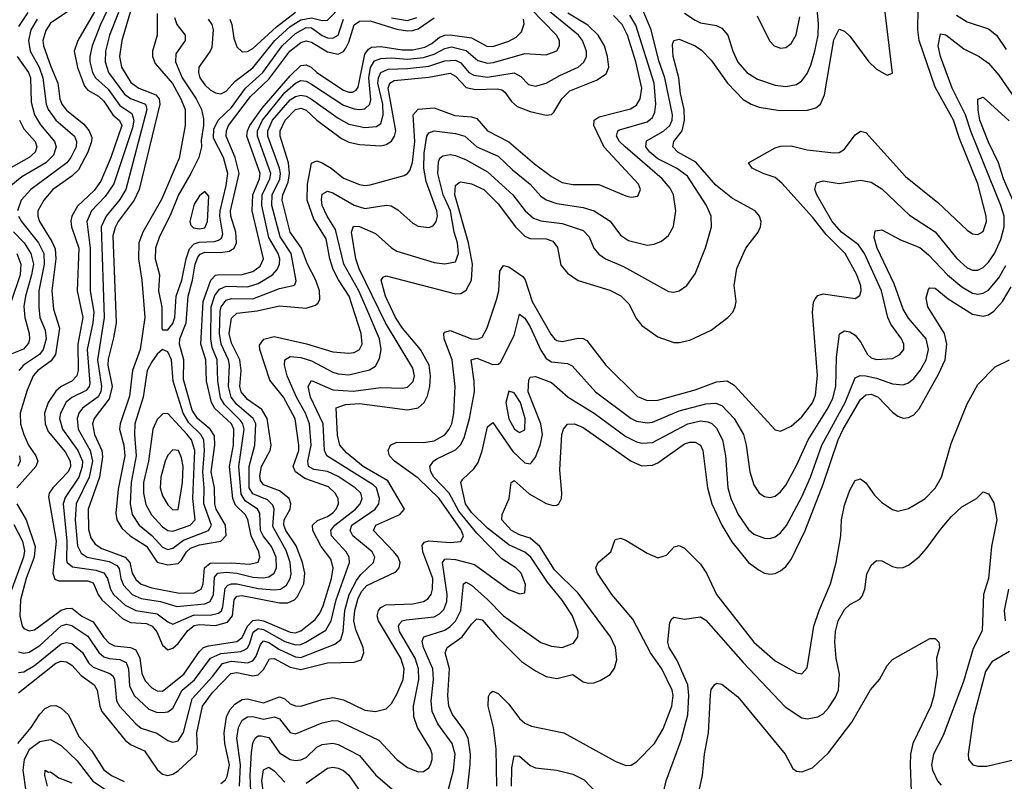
# Model space of a CAD drawing. Header units: inches. Extents: x 990535 to 1117859, y 769386 to 892122.
# Tile 476 of 656: x 1062475 to 1066170, y 811268 to 814128. Entities that reach past the tile are written whole.
import ezdxf

# ---------------------------------------------------------------- set-up
doc = ezdxf.new("R2010")
doc.units = ezdxf.units.IN
doc.header["$MEASUREMENT"] = 0
doc.layers.add('B0861', color=7, linetype='Continuous')

msp = doc.modelspace()

# ---------------------------------------------------------------- linework, layer by layer
at = {"layer": 'B0861', "color": 5}
for points, elevation in [([(1062470, 811600.9), (1062610, 811712), (1062630, 811719.1), (1062650, 811717.1), (1062670, 811704), (1062705.9, 811665.9), (1062753.6, 811630), (1062764.9, 811610), (1062774.8, 811550), (1062782.9, 811530), (1062870, 811422.9), (1062890, 811405.9), (1062942.5, 811382.5), (1062990, 811312.5), (1063010, 811295.4), (1063030, 811290.1), (1063050, 811294.4), (1063070, 811307.4), (1063137, 811370), (1063142, 811390), (1063139.8, 811450), (1063160.2, 811550), (1063198.4, 811601.6), (1063267, 811673), (1063290, 811677), (1063350, 811664.5), (1063370, 811667.4), (1063390, 811687.4), (1063411.7, 811728.3), (1063430, 811729.3), (1063490, 811696.4), (1063530, 811687.8), (1063630, 811712.8), (1063730, 811715.3), (1063756.4, 811723.6), (1063766.7, 811750), (1063764.1, 811770), (1063736.3, 811836.3), (1063728.6, 811870), (1063732.1, 811910), (1063744.6, 811955.4), (1063758.1, 811981.9), (1063777.3, 812002.7), (1063885.7, 812054.3), (1063899.4, 812070), (1063902.6, 812090), (1063895.3, 812110), (1063878.6, 812130), (1063802.3, 812210), (1063811.2, 812230), (1063901.2, 812270), (1063918.9, 812290), (1063856, 812396), (1063763.6, 812450), (1063700.9, 812500.9), (1063676.5, 812530), (1063667.2, 812567.2), (1063662.3, 812670), (1063697.2, 812682.8), (1063750, 812686.3), (1063930, 812662.4), (1063970, 812670.1), (1063992.8, 812690), (1064004.7, 812715.3), (1064013.3, 812750), (1064016.7, 812790), (1064010.9, 812830), (1063978.5, 812890), (1063911.3, 812970), (1063885.5, 813010), (1063847.9, 813090), (1063830.8, 813149.2), (1063838.9, 813161.1), (1063850, 813165.6), (1064110, 813098.8), (1064130, 813100.1), (1064150, 813112.3), (1064170.2, 813149.8), (1064174.4, 813210), (1064159.5, 813290), (1064107.4, 813470), (1064110, 813505.7), (1064123.6, 813516.4), (1064130, 813518.7), (1064170, 813511), (1064216.4, 813490), (1064270, 813436.9), (1064335.4, 813350), (1064370, 813315.3), (1064390, 813306.3), (1064450, 813304.7), (1064476, 813296), (1064492.9, 813272.9), (1064506, 813206), (1064530, 813175.9), (1064570, 813147.9), (1064690, 813112.1), (1064730.4, 813090.4), (1064760.8, 813060.8), (1064790, 813004.2), (1064810, 812979), (1064870, 812937.1), (1064930, 812915.8), (1064950, 812915.5), (1064990, 812924.4), (1065070, 812961.4), (1065132.4, 813010), (1065150.9, 813030), (1065160.4, 813050), (1065163.1, 813070), (1065156.3, 813130), (1065166.3, 813193.7), (1065200.2, 813270), (1065246.4, 813330), (1065255.3, 813350), (1065256.8, 813370), (1065250.7, 813390), (1065235.1, 813410), (1065150, 813456.6), (1065087, 813507), (1065012.2, 813592.2), (1064944.4, 813630), (1064926.4, 813650), (1064929.5, 813670), (1064961.3, 813710), (1064969.3, 813750.7), (1064968, 813790), (1064954.9, 813850), (1064948.1, 813910), (1064927.5, 813990), (1064925.1, 814034.9), (1064930, 814050.2), (1064950, 814054.4), (1065010, 814029.5), (1065033.3, 814013.3), (1065070, 813975.8), (1065130.9, 813890), (1065190, 813827.7), (1065219.7, 813810), (1065250, 813798.9), (1065327, 813787), (1065431.9, 813788.1), (1065462.9, 813797.1), (1065479.5, 813810), (1065494.8, 813845.2), (1065530, 814052.4), (1065550, 814092.6), (1065570, 814084.7), (1065590, 814065.8), (1065661.6, 813970), (1065690, 813941.5), (1065730, 813919.6), (1065750, 813927.3), (1065711.2, 814250)], 2720), ([(1062916.3, 814250), (1062857.9, 814050), (1062849, 813990), (1062856.4, 813950), (1062892.1, 813892.1), (1062922.1, 813870), (1062985.7, 813845.7), (1062997.9, 813830), (1063000.1, 813810), (1062923.3, 813490), (1062904.5, 813450), (1062844.3, 813370), (1062832.7, 813347.3), (1062824.3, 813315.7), (1062836.6, 812990), (1062827.3, 812932.7), (1062806.8, 812853.2), (1062805.5, 812830), (1062821.7, 812750), (1062810, 812703.9), (1062754.2, 812630), (1062747.8, 812610), (1062754.9, 812570), (1062783.2, 812510), (1062785.8, 812485.8), (1062773.9, 812410), (1062731.8, 812290), (1062733.2, 812213.2), (1062741.7, 812181.7), (1062758, 812158), (1062782.7, 812142.7), (1062871, 812110), (1062888.2, 812090), (1062897.1, 812050), (1062910, 812025.8), (1062930, 812008.1), (1062970, 811994.5), (1063074.6, 811974.6), (1063130, 811975.7), (1063155.5, 811990), (1063163.7, 812010), (1063168.7, 812070), (1063190, 812087.1), (1063268, 812088), (1063337.1, 812082.9), (1063369.5, 812090.5), (1063376.2, 812110), (1063372.4, 812130), (1063342.9, 812190), (1063330.8, 812250.8), (1063321.1, 812270), (1063284.9, 812304.9), (1063274.7, 812330), (1063261.6, 812450), (1063277.2, 812530), (1063278.6, 812590), (1063269.7, 812610), (1063207.5, 812667.5), (1063195, 812690), (1063176, 812770), (1063173.8, 812850), (1063154.3, 812910), (1063163.8, 813070), (1063191.7, 813150), (1063210, 813168.3), (1063217.3, 813170), (1063310, 813170.5), (1063350, 813182.1), (1063377.1, 813202.9), (1063389.3, 813230), (1063347.5, 813410), (1063349.6, 813470), (1063374.3, 813530), (1063377.5, 813550), (1063327.5, 813690), (1063329, 813710), (1063338.2, 813730), (1063384.2, 813795.8), (1063490, 813916.6), (1063530, 813955.7), (1063550, 813958.7), (1063568.1, 813950), (1063590, 813928.9), (1063690, 813862.9), (1063710, 813855.1), (1063724.3, 813855.7), (1063737.3, 813862.7), (1063745.1, 813874.9), (1063770, 813998.3), (1063783.4, 814016.6), (1063795.5, 814024.5), (1063830, 814027.3), (1063910, 814014.3), (1063950, 814015), (1063995.1, 814024.9), (1064021.5, 814038.5), (1064050, 814061.7), (1064070, 814070), (1064090, 814070.8), (1064170, 814060.2), (1064228, 814028), (1064250, 814027.4), (1064310, 814047.5), (1064338, 814062), (1064357.9, 814082.1), (1064368, 814112), (1064365.3, 814130)], 2880), ([(1064970, 814152.5), (1065010, 814125.8), (1065030, 814116.3), (1065090, 814105.7), (1065110, 814095.8), (1065132.9, 814070), (1065151.3, 814010), (1065170, 813968.4), (1065203.2, 813930), (1065243.8, 813903.8), (1065310, 813881.5), (1065350, 813876.8), (1065390, 813884.8), (1065410, 813898.2), (1065430, 813925.2), (1065443.3, 813956.7), (1065459.4, 814010), (1065470.8, 814070), (1065472.4, 814112.4), (1065460.3, 814250)], 2740), ([(1062790, 814218.1), (1062693.1, 814050), (1062679.3, 814010), (1062692.1, 813947.9), (1062718.2, 813878.2), (1062730, 813863.5), (1062770, 813840.4), (1062790, 813822.3), (1062823.6, 813770), (1062848.6, 813748.6), (1062857.7, 813730), (1062816.6, 813610), (1062778.8, 813521.2), (1062754.1, 813485.9), (1062692.1, 813427.9), (1062670.1, 813390), (1062667.2, 813372.8), (1062669.5, 813350), (1062696.4, 813270), (1062690.8, 813110), (1062712.1, 813010), (1062692.8, 812910), (1062694.3, 812810), (1062689.5, 812790.5), (1062670, 812771.1), (1062630, 812750.6), (1062610, 812732.7), (1062581.8, 812690), (1062567.5, 812650), (1062570.8, 812610), (1062581.9, 812581.9), (1062645.1, 812505.1), (1062664.4, 812470), (1062665.3, 812450), (1062657.1, 812430), (1062599.3, 812370), (1062585.4, 812350), (1062583.2, 812336.8), (1062611.5, 812170), (1062598.5, 812050), (1062607.1, 812027.1), (1062621.1, 812021.1), (1062730, 812021.4), (1062750, 812013.3), (1062769, 811969), (1062782.5, 811950), (1062860, 811880), (1062890, 811864), (1062950, 811860.2), (1062971.2, 811851.2), (1062989, 811829), (1063010, 811779.3), (1063030, 811761.5), (1063050, 811768.2), (1063070, 811785.6), (1063105.1, 811834.9), (1063130, 811852.9), (1063150, 811857), (1063210, 811852.9), (1063254.7, 811865.3), (1063272.9, 811890), (1063279.9, 811950), (1063290, 811963.6), (1063310, 811965.5), (1063450, 811937.6), (1063481.3, 811938.7), (1063505.9, 811950), (1063517.8, 811962.2), (1063541, 812010), (1063545.1, 812050), (1063536.1, 812090), (1063512, 812152), (1063473.7, 812210), (1063466.3, 812230), (1063467.1, 812250), (1063489.3, 812290), (1063492.7, 812310), (1063486.6, 812330), (1063450, 812359.1), (1063390, 812381), (1063377.8, 812397.8), (1063375.6, 812415.6), (1063382.4, 812450), (1063414.9, 812510), (1063418.9, 812530), (1063404, 812630), (1063383.6, 812663.6), (1063330, 812701.3), (1063305.9, 812730), (1063300.3, 812750), (1063305.4, 812810), (1063301.2, 812850), (1063270, 812913.1), (1063260.7, 812950), (1063270, 813007.2), (1063290, 813026.4), (1063365.8, 813034.2), (1063450, 813053.4), (1063550, 813044.5), (1063584.4, 813055.6), (1063595.3, 813064.7), (1063601.5, 813078.5), (1063600.3, 813110), (1063586.2, 813150), (1063554.3, 813210), (1063532.6, 813270), (1063490.1, 813330.1), (1063460.2, 813450), (1063462.8, 813470), (1063482.5, 813517.5), (1063487.2, 813550), (1063483.2, 813590), (1063451.9, 813690), (1063452.8, 813710), (1063471.4, 813750), (1063510, 813791), (1063530, 813795.1), (1063550, 813788.2), (1063590.2, 813750.2), (1063682.2, 813682.2), (1063710, 813667.3), (1063750, 813658.5), (1063830, 813653.6), (1063850, 813658.6), (1063870, 813671.1), (1063881.7, 813690), (1063886.5, 813710), (1063858.1, 813870), (1063863.5, 813890), (1063880.4, 813899.6), (1064010, 813911.4), (1064090, 813927.1), (1064110, 813916.1), (1064150, 813872.8), (1064185.9, 813865.9), (1064267.7, 813867.7), (1064284.2, 813864.2), (1064296, 813856), (1064320.4, 813820.4), (1064342.3, 813802.3), (1064390, 813782.9), (1064451.1, 813768.9), (1064470, 813771.7), (1064479.7, 813780.3), (1064509.4, 813830.6), (1064539.6, 813860.4), (1064639.5, 813900.5), (1064675.2, 813924.8), (1064685.2, 813950), (1064680.6, 813990), (1064669.6, 814030), (1064645.6, 814070), (1064607, 814107), (1064531.9, 814151.9)], 2820), ([(1062814.5, 814185.5), (1062778.3, 814110), (1062746.8, 814030), (1062737.7, 813990), (1062737.7, 813970), (1062747.3, 813930), (1062759.2, 813910), (1062806.9, 813866.9), (1062850, 813805.5), (1062895.7, 813775.7), (1062903, 813750), (1062897.7, 813722.3), (1062828.1, 813511.9), (1062795.6, 813464.4), (1062743.8, 813410), (1062726.7, 813370), (1062739.6, 813270), (1062739.7, 813110), (1062753, 813030), (1062749.3, 812990), (1062728.3, 812890), (1062737.9, 812762.1), (1062735.5, 812750), (1062724.4, 812735.6), (1062670.3, 812709.7), (1062648.9, 812691.1), (1062628, 812650), (1062624.6, 812630), (1062635.4, 812590), (1062693.3, 812510), (1062710.2, 812470), (1062709.4, 812450), (1062696.1, 812410), (1062645.8, 812334.2), (1062638.4, 812310), (1062651, 812170), (1062650, 812098.9), (1062652.6, 812090), (1062673.1, 812073.1), (1062761, 812061), (1062790.9, 812050.9), (1062804, 812030), (1062815.4, 811990), (1062826.9, 811970), (1062870, 811930), (1062910, 811909.8), (1062990, 811897), (1063030, 811866.6), (1063050, 811858.7), (1063130, 811893.1), (1063190, 811892), (1063220.3, 811899.7), (1063231.6, 811908.4), (1063237.1, 811922.9), (1063246.3, 811993.7), (1063255.7, 812004.3), (1063270, 812009.3), (1063290, 812009.6), (1063370, 811991.7), (1063430, 811987.1), (1063453.2, 811990), (1063475.6, 812004.4), (1063489.9, 812030), (1063493.1, 812046.9), (1063490, 812090), (1063475, 812135), (1063424.7, 812224.7), (1063429.9, 812289.9), (1063425.3, 812305.3), (1063404.7, 812324.7), (1063350, 812347.2), (1063336.4, 812370), (1063335.5, 812450), (1063357.3, 812530), (1063360.6, 812610), (1063350.9, 812630.9), (1063290, 812682.5), (1063268.3, 812710), (1063258.7, 812750), (1063261.9, 812830), (1063258.9, 812850), (1063230.8, 812910), (1063225, 812950), (1063226.7, 813033.3), (1063230.8, 813050), (1063250, 813075.1), (1063270, 813080.9), (1063350, 813079.2), (1063450, 813118.6), (1063500.9, 813130), (1063507.3, 813132.7), (1063512.8, 813147.2), (1063493.9, 813250), (1063452.4, 813312.4), (1063421.4, 813430), (1063421.9, 813470), (1063450.5, 813529.5), (1063452.9, 813550), (1063449.9, 813570.1), (1063405.7, 813690), (1063405.4, 813710), (1063423.7, 813750), (1063490, 813826.2), (1063510, 813839.9), (1063530, 813844.7), (1063550, 813841), (1063569.7, 813829.7), (1063670, 813757.6), (1063710, 813735.9), (1063770, 813722.4), (1063813.5, 813726.5), (1063830, 813738.5), (1063838.6, 813770), (1063837.4, 813810), (1063818.8, 813890), (1063820.7, 813910), (1063830.2, 813929.8), (1063857.5, 813942.5), (1063930, 813943.9), (1064010, 813953.3), (1064070, 813973.1), (1064110, 813975.6), (1064130, 813965.4), (1064160.3, 813930), (1064179, 813919), (1064230, 813912.5), (1064330, 813928.2), (1064355, 813915), (1064383.8, 813883.8), (1064410, 813877.9), (1064450, 813889), (1064501.6, 813918.4), (1064570.2, 813949.8), (1064591.5, 813968.5), (1064601.4, 813990), (1064601.8, 814010), (1064587.2, 814050), (1064571.5, 814070), (1064427.4, 814187.4)], 2840), ([(1062658.5, 814161.5), (1062590, 814114.5), (1062572.5, 814087.5), (1062561.7, 814050), (1062564, 814030), (1062591.4, 813951.4), (1062618.4, 813890), (1062625.5, 813830), (1062632.7, 813810), (1062650, 813788.6), (1062715.9, 813735.9), (1062735.5, 813710), (1062745.5, 813685.5), (1062744.5, 813670), (1062729.8, 813630), (1062695.5, 813564.5), (1062670, 813539.8), (1062599.5, 813490), (1062565.7, 813450), (1062542.8, 813410), (1062542.4, 813390), (1062548.7, 813370), (1062595.5, 813295.5), (1062607.3, 813267.3), (1062610.3, 813230), (1062594.9, 813110), (1062601.2, 813041.2), (1062623.5, 812970), (1062609, 812870), (1062592.8, 812847.2), (1062542.9, 812810), (1062524.8, 812790), (1062503.1, 812736.9), (1062476.3, 812650), (1062478.1, 812610), (1062489.8, 812570), (1062507.7, 812530), (1062535.3, 812490), (1062543.3, 812470), (1062535.4, 812450), (1062463.6, 812370)], 2780), ([(1062470, 811676.1), (1062490, 811678.9), (1062530, 811703.1), (1062630, 811784.2), (1062650, 811789.7), (1062670, 811785), (1062710, 811752.1), (1062733.3, 811713.3), (1062750, 811697.1), (1062813.5, 811673.5), (1062823.9, 811663.9), (1062830, 811650), (1062837.6, 811570), (1062849.6, 811549.6), (1062910, 811484.3), (1062930, 811468), (1062989.1, 811449.1), (1063030, 811421.7), (1063050, 811414.6), (1063070, 811420.2), (1063088.9, 811451.1), (1063122.2, 811577.8), (1063198.2, 811661.8), (1063235.4, 811710), (1063270, 811718.6), (1063330, 811713.1), (1063350, 811720.7), (1063362.1, 811737.9), (1063378.3, 811781.7), (1063390, 811795.1), (1063410, 811788.7), (1063450, 811763.4), (1063510, 811735), (1063530, 811733.2), (1063657.3, 811782.7), (1063679.6, 811800.4), (1063689.1, 811830), (1063694.3, 811910), (1063711.7, 811970), (1063738.1, 812021.9), (1063755.4, 812044.6), (1063802.6, 812090), (1063807.5, 812110), (1063797.7, 812130), (1063724.8, 812190), (1063714.9, 812210), (1063721, 812230), (1063809.1, 812290), (1063822.9, 812310), (1063825.2, 812330), (1063813.7, 812370), (1063801.3, 812381.3), (1063627.9, 812490), (1063618.5, 812510), (1063613.4, 812610), (1063566, 812710), (1063557.9, 812750), (1063570, 812772.5), (1063650, 812737.4), (1063727.4, 812732.6), (1063830, 812746.2), (1063910, 812743.8), (1063930, 812748.4), (1063951.1, 812768.9), (1063956.6, 812790), (1063950, 812819.3), (1063847.5, 812990), (1063748.1, 813191.9), (1063735.7, 813230), (1063719.9, 813330), (1063727.9, 813352.1), (1063750, 813350.9), (1063810, 813325.2), (1063870, 813270.8), (1063890, 813258.9), (1064030, 813216.6), (1064070, 813211.5), (1064110, 813218.6), (1064121.2, 813250), (1064117.9, 813290), (1064105.2, 813330), (1064091.5, 813410), (1064064.2, 813470), (1064044.5, 813550), (1064046, 813594), (1064051.9, 813608.1), (1064062.9, 813617.1), (1064090, 813621.7), (1064110, 813618.3), (1064150, 813601.7), (1064230, 813557.1), (1064325, 813470), (1064371.6, 813410), (1064402.6, 813382.6), (1064430, 813372.9), (1064510, 813362.5), (1064590, 813336.4), (1064612.3, 813312.3), (1064629.5, 813269.5), (1064647.9, 813247.9), (1064673.4, 813230), (1064741.3, 813201.3), (1064910, 813107.1), (1064930, 813104.9), (1064949.8, 813110.2), (1064978.3, 813130), (1065010, 813174), (1065048.8, 813271.2), (1065070.5, 813349.5), (1065069.9, 813390), (1065052.3, 813430), (1064980.5, 813540.5), (1064940.2, 813570), (1064870, 813605.3), (1064840.1, 813630), (1064824.2, 813650), (1064827.1, 813672.9), (1064890.7, 813709.3), (1064914.7, 813730), (1064923.6, 813750), (1064925, 813770), (1064895.8, 813910), (1064872.9, 813972.9), (1064844.9, 814090), (1064810.5, 814170)], 2740), ([(1062505.1, 814154.9), (1062470, 814102.3)], 2740), ([(1062845, 814155), (1062812, 814070), (1062797.2, 814010), (1062795.1, 813970), (1062808, 813930), (1062868.2, 813848.2), (1062890, 813831.7), (1062946.5, 813810), (1062951.2, 813790), (1062873.4, 813490), (1062850, 813452.7), (1062799.1, 813390), (1062780.3, 813350), (1062792.1, 813010), (1062766.2, 812850), (1062782, 812750), (1062779.1, 812730), (1062768.8, 812711.2), (1062710.9, 812669.1), (1062696.3, 812650), (1062690.1, 812630), (1062693.6, 812590), (1062738.9, 812510), (1062748.5, 812470), (1062735, 812410), (1062687.2, 812310), (1062683.4, 812250), (1062691.8, 812151.8), (1062704.8, 812124.8), (1062728.3, 812110), (1062810, 812093.8), (1062838.7, 812078.7), (1062847.6, 812067.6), (1062854.4, 812030), (1062864.7, 812004.7), (1062897.2, 811970), (1062930, 811954.7), (1063002.9, 811942.9), (1063064.1, 811924.1), (1063170, 811934.6), (1063190, 811943.3), (1063201.4, 811970), (1063205.3, 812034.7), (1063218.7, 812050), (1063250, 812053.1), (1063290, 812049.5), (1063350, 812035.1), (1063388.1, 812031.9), (1063410, 812036.3), (1063430.2, 812049.8), (1063438.9, 812070), (1063437.5, 812110), (1063419.6, 812150), (1063388.7, 812190), (1063379, 812210), (1063375.3, 812275.3), (1063367, 812290), (1063320.8, 812320.8), (1063306.1, 812346.1), (1063297.7, 812450), (1063317, 812590), (1063311.8, 812610), (1063302.9, 812622.9), (1063242.8, 812682.8), (1063228.3, 812708.3), (1063218, 812770), (1063216.1, 812850), (1063196.8, 812896.8), (1063191.7, 812930), (1063192.9, 813050), (1063207.3, 813092.7), (1063224.1, 813115.9), (1063250, 813126.8), (1063330, 813124.9), (1063370, 813137.7), (1063423.5, 813170), (1063441.5, 813190), (1063449.9, 813210), (1063451.3, 813230), (1063444.4, 813250), (1063409.6, 813310), (1063383.5, 813430), (1063385, 813470), (1063413.7, 813530), (1063416.8, 813550), (1063366.9, 813690), (1063367.5, 813710), (1063386.3, 813750), (1063470, 813853.8), (1063510, 813889.6), (1063530, 813899.5), (1063550, 813897), (1063570, 813885.9), (1063690, 813807.2), (1063730, 813793.3), (1063750, 813790.4), (1063770, 813793.6), (1063788.4, 813810), (1063792.7, 813827.3), (1063785.5, 813910), (1063791.5, 813948.5), (1063806.7, 813973.3), (1063830, 813982.4), (1063870, 813984.1), (1063930, 813979.1), (1063990, 813986.3), (1064030, 813997.7), (1064070, 814020.1), (1064094.8, 814025.2), (1064150, 814012.2), (1064194.2, 813974.2), (1064230, 813964.5), (1064253.3, 813966.7), (1064370, 814001.1), (1064450, 813995.9), (1064490, 814010.2), (1064500.9, 814030), (1064500.2, 814050), (1064489.9, 814070), (1064390.8, 814170.8)], 2860), ([(1062991, 814151), (1062990.9, 814070), (1062972.9, 814010), (1062972.9, 813990), (1062983.3, 813963.3), (1063048.7, 813888.7), (1063079.7, 813830), (1063095.6, 813790), (1063096.2, 813730), (1063072.8, 813607.2), (1063007.3, 813452.7), (1062937.3, 813330), (1062921.9, 813290), (1062920.3, 813230), (1062933, 813150), (1062943.8, 813010), (1062926.6, 812890), (1062897.5, 812810), (1062886.4, 812713.6), (1062851.9, 812610), (1062849.3, 812590), (1062865.5, 812530), (1062869, 812490), (1062844.5, 812364.5), (1062835.2, 812275.2), (1062839, 812250), (1062858.3, 812218.3), (1062889.7, 812190), (1062950.8, 812150.8), (1062990, 812090.4), (1063030, 812080.6), (1063070, 812086), (1063082.2, 812097.8), (1063100.1, 812130), (1063116.1, 812143.9), (1063150, 812155.5), (1063230, 812169.8), (1063249.1, 812190.9), (1063246.8, 812230), (1063212.6, 812290), (1063206.9, 812310), (1063206.3, 812370), (1063193.3, 812430), (1063207.4, 812530), (1063205.2, 812565.2), (1063189.7, 812590), (1063141.8, 812630), (1063122.1, 812662.1), (1063090, 812777.2), (1063090.4, 812850), (1063074.5, 812910), (1063075.6, 812930), (1063098.9, 812990), (1063106.8, 813090), (1063123.6, 813150), (1063133.1, 813210), (1063143.4, 813236.6), (1063152.4, 813247.6), (1063170, 813254.8), (1063230, 813253.3), (1063261.4, 813258.6), (1063279.4, 813270), (1063288.5, 813290), (1063285.3, 813330), (1063266.9, 813390), (1063266.2, 813410), (1063298.8, 813550), (1063282.8, 813610), (1063249.8, 813690), (1063250.3, 813710), (1063257.9, 813730), (1063341.2, 813838.8), (1063410, 813904.7), (1063489, 814010), (1063530, 814042.6), (1063550, 814047.9), (1063570, 814043.1), (1063630, 814007.5), (1063670, 813998.7), (1063690, 814008.4), (1063698.7, 814021.3), (1063710, 814043.3), (1063730, 814107.8), (1063750, 814122.8), (1063790, 814123.2), (1063890, 814092.2), (1063930, 814085.7), (1063950, 814087.3), (1063970, 814093.4), (1064030, 814134.8)], 2920), ([(1063182.6, 814130), (1063196, 814110), (1063200.5, 814090), (1063196.1, 814023.9), (1063190, 814009.1), (1063146.4, 813950), (1063145.4, 813930), (1063151.1, 813910), (1063170, 813882.9), (1063190, 813864.8), (1063210, 813852.5), (1063230, 813849.6), (1063250, 813859.2), (1063283.7, 813896.3), (1063350, 813946.4), (1063432.5, 814050), (1063490, 814102.5), (1063530, 814127.5), (1063570, 814135.1), (1063610, 814125.2), (1063630, 814125.6), (1063681.7, 814178.3)], 2960), ([(1063230, 811259.5), (1063246.9, 811273.1), (1063253.7, 811286.3), (1063261.5, 811330), (1063244, 811410), (1063241.5, 811450), (1063251.4, 811510), (1063263.8, 811536.2), (1063282.5, 811557.5), (1063310, 811575.8), (1063330, 811578.2), (1063390, 811562.7), (1063450, 811585.1), (1063470, 811578), (1063490, 811559), (1063510, 811551), (1063530, 811550.1), (1063610, 811575.4), (1063650, 811582.6), (1063690, 811574.2), (1063770, 811535.7), (1063810, 811530.6), (1063850, 811539.8), (1063870, 811560.6), (1063890, 811595.8), (1063913.6, 811650), (1063917.5, 811690), (1063905, 811730), (1063821.1, 811870), (1063816.7, 811890), (1063820.8, 811910), (1063830, 811921.2), (1063849.1, 811930.9), (1063950, 811934.8), (1063990, 811943.6), (1064006.3, 811953.7), (1064018.4, 811970), (1064024.1, 811990), (1064024.6, 812030), (1063987.1, 812130), (1063984.8, 812155.2), (1063994.3, 812165.7), (1064010, 812170.8), (1064090, 812164.9), (1064130, 812168.8), (1064139.7, 812190), (1064130, 812213.9), (1064049.4, 812330), (1063970, 812406.9), (1063880.8, 812470), (1063862.9, 812490), (1063857, 812510), (1063866, 812530), (1063890, 812541.7), (1063990, 812539.6), (1064030, 812546.1), (1064070, 812568.9), (1064087, 812590), (1064096.2, 812610), (1064104.4, 812650), (1064109.1, 812750), (1064097.7, 812850), (1064067.7, 812930), (1064065.9, 812950), (1064070, 812955.1), (1064090, 812960.5), (1064170, 812929.4), (1064192.3, 812927.7), (1064210, 812935.8), (1064229.3, 812970.7), (1064264, 813076), (1064273, 813110), (1064277, 813183), (1064290, 813205.4), (1064310, 813199.8), (1064363.5, 813163.5), (1064371.2, 813151.2), (1064398.5, 813070), (1064467.5, 812947.5), (1064482.1, 812930), (1064490, 812922.9), (1064510, 812919.1), (1064570, 812931.5), (1064590, 812930.1), (1064602.8, 812922.8), (1064674.6, 812830), (1064792.9, 812712.9), (1064830, 812698.5), (1064870, 812698.8), (1065010, 812738.1), (1065090, 812768), (1065130, 812771.7), (1065155.7, 812755.7), (1065310, 812587.6), (1065330, 812582.4), (1065370, 812601.7), (1065410, 812636.6), (1065450, 812688.7), (1065461.9, 812718.1), (1065468.7, 812791.3), (1065450.4, 813029.6), (1065453.7, 813066.3), (1065460, 813080), (1065470, 813091.8), (1065490, 813097.9), (1065610, 813080.6), (1065627.6, 813092.4), (1065632.6, 813110), (1065631.4, 813128.6), (1065616.6, 813170), (1065572.6, 813250), (1065500.8, 813320.8), (1065450, 813386.1), (1065334.5, 813514.5), (1065310, 813534.8), (1065264.8, 813550), (1065223.7, 813570), (1065209.8, 813590.2), (1065310, 813647), (1065330, 813653.2), (1065370, 813653.7), (1065430, 813638.6), (1065530, 813627.8), (1065550, 813629.6), (1065570, 813642), (1065610, 813695.8), (1065630, 813709.3), (1065650, 813704.1), (1065798.5, 813538.5), (1065920.8, 813440.8), (1066030, 813337.5), (1066050, 813324.3), (1066070, 813321), (1066090, 813332.6), (1066103.2, 813370), (1066101.9, 813390), (1066070, 813511.5), (1066001.6, 813681.6), (1065979.8, 813750), (1065910, 813874.1), (1065849.9, 814050), (1065845.3, 814090), (1065847.2, 814167.2)], 2680), ([(1063263.8, 814130), (1063271.1, 814110), (1063278.2, 814058.2), (1063290, 814025.2), (1063310, 814007.1), (1063330, 814008.4), (1063350, 814020.1), (1063438.5, 814101.5), (1063510, 814155.9)], 2980), ([(1062464, 812310), (1062498.4, 812250), (1062532.4, 812150), (1062529.4, 812110), (1062498.6, 812030), (1062477.8, 811950), (1062475.4, 811890), (1062484.2, 811850), (1062490, 811842.2), (1062510, 811833.4), (1062530, 811837.3), (1062630, 811910.1), (1062650, 811917.4), (1062670, 811918.3), (1062707.8, 811887.8), (1062750, 811867), (1062790, 811808.1), (1062810, 811786.6), (1062830, 811776.8), (1062890, 811770.3), (1062910, 811762), (1062926.1, 811730), (1062933.2, 811673.2), (1062945.2, 811645.2), (1062970, 811619.4), (1062990, 811607.7), (1063010, 811606.3), (1063090.1, 811669.9), (1063150, 811755.6), (1063164.7, 811770), (1063183.2, 811776.8), (1063290, 811793.3), (1063310, 811808), (1063330.1, 811850), (1063350, 811872.1), (1063370, 811875), (1063390, 811870.7), (1063490, 811827.7), (1063510, 811825.8), (1063530, 811832.8), (1063583.8, 811876.2), (1063600.9, 811899.1), (1063613.1, 811926.9), (1063645.4, 812030), (1063651.7, 812070), (1063642.2, 812102.2), (1063606.5, 812150), (1063575.1, 812210), (1063573.7, 812230), (1063592.2, 812247.8), (1063630, 812262.5), (1063650, 812276.6), (1063662.6, 812290), (1063671.2, 812310), (1063669.4, 812330), (1063658.1, 812350), (1063633.3, 812373.3), (1063545.4, 812405.4), (1063510.2, 812430.2), (1063501.6, 812450), (1063521.8, 812510), (1063521.8, 812530), (1063508.8, 812628.8), (1063464.1, 812710), (1063413.9, 812773.9), (1063375.4, 812890), (1063374.8, 812905.2), (1063391.4, 812928.6), (1063430, 812938.2), (1063550.8, 812910.8), (1063650, 812880.3), (1063710, 812875.1), (1063730, 812878.1), (1063750, 812889.5), (1063760.1, 812910), (1063756.4, 812950), (1063710.9, 813090), (1063670.9, 813150.9), (1063651.6, 813190), (1063639, 813230), (1063625, 813305), (1063578.3, 813378.3), (1063553.9, 813450), (1063554.6, 813510), (1063570.4, 813589.6), (1063590, 813597.2), (1063610, 813590.4), (1063643.6, 813570), (1063690, 813532.7), (1063750, 813509.2), (1063770, 813505.7), (1063790, 813507.6), (1063917.2, 813542.8), (1063930, 813549.6), (1063938.6, 813561.4), (1063949.1, 813590.9), (1063957.3, 813670), (1063951.6, 813770), (1063970, 813791.7), (1064030, 813796.7), (1064107.7, 813767.7), (1064170, 813762.6), (1064190, 813756.2), (1064230.7, 813710), (1064310, 813669.2), (1064406.8, 813586.8), (1064470, 813539.4), (1064510, 813516.2), (1064550, 813508.5), (1064648.5, 813508.5), (1064750, 813466.7), (1064770, 813461.8), (1064794.3, 813465.7), (1064804, 813490), (1064796.8, 813510), (1064668.5, 813648.5), (1064628.9, 813730), (1064631, 813750), (1064650, 813763.5), (1064766.8, 813793.2), (1064790, 813806.2), (1064802.8, 813830), (1064809.6, 813870), (1064787, 813970), (1064755.3, 814070), (1064735.4, 814110), (1064703.8, 814143.8)], 2780), ([(1062539.6, 814130), (1062516.4, 814090), (1062507.2, 814050), (1062513.8, 814010), (1062547.4, 813950), (1062561.2, 813910), (1062574.2, 813810), (1062581.4, 813790), (1062610.6, 813750.6), (1062680.7, 813690), (1062687.3, 813670), (1062686.3, 813650), (1062666.8, 813610), (1062651.1, 813590), (1062516.1, 813490), (1062480.5, 813450), (1062466.1, 813410)], 2760), ([(1062470, 811754.6), (1062490, 811749.7), (1062510, 811752.7), (1062550, 811777.5), (1062630, 811852.3), (1062650, 811857.5), (1062670, 811852.6), (1062730, 811812.7), (1062771.4, 811751.4), (1062790, 811735.5), (1062810, 811728.8), (1062850, 811725.8), (1062874.8, 811714.8), (1062883.2, 811690), (1062886.6, 811626.6), (1062904.7, 811590), (1062959.1, 811539.1), (1062987.7, 811527.7), (1063010, 811525.9), (1063030.5, 811529.5), (1063050, 811542.3), (1063085, 811610), (1063130.4, 811649.6), (1063191, 811730), (1063230, 811748), (1063304.2, 811755.8), (1063318.7, 811761.3), (1063330, 811769.4), (1063337.3, 811782.7), (1063351.4, 811828.6), (1063370, 811841.7), (1063390, 811838), (1063470, 811793.3), (1063510, 811780.4), (1063530, 811781.6), (1063548.4, 811790), (1063623.9, 811836.1), (1063644, 811870), (1063662.8, 811950), (1063713, 812090), (1063711.1, 812110), (1063700.1, 812130), (1063645.1, 812190), (1063642.8, 812210), (1063657.7, 812230), (1063735, 812290), (1063752.7, 812310), (1063759.9, 812330), (1063754.5, 812350), (1063733.6, 812370), (1063670, 812413), (1063630, 812431.2), (1063578.5, 812438.5), (1063558.7, 812450), (1063556.1, 812470), (1063569, 812530), (1063562.1, 812610), (1063547.3, 812650), (1063513.9, 812710), (1063478.8, 812790), (1063468.4, 812830), (1063469.2, 812850), (1063490, 812863.1), (1063530, 812859.3), (1063570, 812846.7), (1063650, 812804.6), (1063670, 812797.5), (1063710, 812793.8), (1063787.2, 812812.8), (1063810, 812827), (1063824.5, 812855.5), (1063831.3, 812890), (1063824.9, 812930), (1063773.9, 813050), (1063747.1, 813110), (1063690.9, 813210), (1063660.2, 813340.2), (1063628.7, 813390), (1063610.3, 813430), (1063607.1, 813452.9), (1063610, 813473), (1063630, 813483.3), (1063650, 813477.7), (1063730, 813431.1), (1063770, 813418.8), (1063850, 813431.4), (1063868.2, 813428.2), (1063893.4, 813413.4), (1063950, 813363.5), (1063970, 813352.9), (1064010, 813347.9), (1064025.9, 813354.1), (1064038, 813370), (1064042.2, 813390), (1064039.9, 813410), (1064000.5, 813520.5), (1063991.4, 813570), (1063992.9, 813627.1), (1064003, 813690), (1064010, 813703.5), (1064030, 813710.1), (1064110, 813700.1), (1064144.7, 813690), (1064190.6, 813650.6), (1064270, 813615.3), (1064323.8, 813563.8), (1064390.6, 813510.6), (1064430, 813465.3), (1064451.1, 813451.1), (1064490, 813437.3), (1064590, 813422.2), (1064630.1, 813410.1), (1064691, 813371), (1064730, 813318.5), (1064758.9, 813298.9), (1064830, 813281.7), (1064855.5, 813284.5), (1064883.9, 813296.1), (1064910, 813317.7), (1064928.8, 813351.2), (1064937.5, 813410), (1064928.9, 813470), (1064915.4, 813495.4), (1064886.1, 813530), (1064746.9, 813650), (1064726.1, 813670), (1064715, 813690), (1064719.2, 813710), (1064725.6, 813714.4), (1064830, 813744.2), (1064850, 813760.5), (1064858.9, 813781.1), (1064862.1, 813810), (1064856.4, 813890), (1064786.7, 814106.7), (1064764.6, 814144.6)], 2760), ([(1063056.1, 814136.1), (1063064, 814110), (1063095.3, 814070), (1063095.5, 814050), (1063060.8, 813999.2), (1063059.7, 813970), (1063084.5, 813910), (1063136.8, 813830), (1063157.2, 813790), (1063164, 813756), (1063163.9, 813730), (1063155.6, 813675.6), (1063156.6, 813650), (1063146.4, 813610), (1063117.3, 813550), (1063070.7, 813470), (1063041.8, 813398.2), (1062997.6, 813310), (1062984.4, 813270), (1062983.3, 813230), (1062998.8, 813170), (1062995, 813110), (1063008.1, 813048.1), (1063007.8, 812970), (1063010, 812963.1), (1063030, 812963.5), (1063050, 812986.8), (1063057.2, 813010), (1063061.8, 813090), (1063082.8, 813150), (1063099.2, 813230), (1063112.5, 813267.5), (1063130, 813285.8), (1063147.6, 813292.4), (1063205.2, 813294.8), (1063220.3, 813299.7), (1063232.4, 813307.6), (1063237.5, 813322.5), (1063226.4, 813390), (1063227.2, 813410), (1063250, 813505.4), (1063255.5, 813550), (1063239.7, 813610), (1063202.6, 813682.6), (1063203.3, 813716.7), (1063219.1, 813750), (1063270, 813798.1), (1063321.6, 813870), (1063386.6, 813930), (1063459.5, 814030), (1063510, 814075.8), (1063550, 814098.5), (1063570, 814097.6), (1063610, 814068.7), (1063630, 814059.5), (1063650, 814057.9), (1063670.2, 814070), (1063689.3, 814130)], 2940), ([(1063870, 814134.4), (1063930, 814125.2), (1063964.5, 814135.5)], 2940), ([(1065242, 814142), (1065288.8, 814048.8), (1065305.7, 814030), (1065330, 814020.2), (1065350, 814023.6), (1065370, 814038.3), (1065389.3, 814070.7), (1065402, 814138)], 2760), ([(1065990, 814145.2), (1066030, 814119.3), (1066110, 814093.4), (1066140.1, 814070), (1066176.4, 814016.4)], 2680), ([(1063300.1, 811250), (1063303, 811330), (1063290, 811430), (1063296.1, 811470), (1063310, 811497.9), (1063330, 811510.8), (1063350, 811511.8), (1063390, 811501.8), (1063430.7, 811510.7), (1063450, 811502.8), (1063490, 811451.4), (1063510, 811446.2), (1063610, 811488.1), (1063650, 811496.5), (1063670, 811494.9), (1063822.8, 811422.8), (1063890.2, 811350), (1063930, 811320.5), (1063970, 811304.2), (1063990, 811305.2), (1064010, 811319.1), (1064017, 811330), (1064023.2, 811350), (1064023.2, 811370), (1064016.6, 811390), (1063967.8, 811470), (1063953.7, 811510), (1063952.8, 811550), (1063972.1, 811650), (1063971, 811690), (1063958.7, 811730), (1063899.9, 811830), (1063895.8, 811850), (1063900.6, 811859.4), (1063909.8, 811870), (1063925.6, 811874.4), (1064030, 811886.1), (1064050, 811896.4), (1064066.3, 811913.7), (1064077.2, 811942.8), (1064079.3, 811970), (1064061.7, 812090), (1064070, 812101.7), (1064076.6, 812103.4), (1064110, 812100.8), (1064181.7, 812081.7), (1064310, 811988.1), (1064350, 811972.6), (1064370, 811976.3), (1064372.8, 812007.2), (1064357.2, 812050), (1064337, 812070), (1064283.6, 812103.6), (1064190, 812200.1), (1064122.8, 812282.8), (1064086.7, 812350), (1064029.4, 812410), (1064017.4, 812430), (1064014, 812450), (1064027.7, 812470), (1064040.6, 812479.4), (1064110, 812513.1), (1064128.5, 812531.5), (1064142.5, 812557.5), (1064162.2, 812630), (1064181.2, 812730), (1064180.5, 812770), (1064169.6, 812850.4), (1064190, 812856.7), (1064250, 812833.3), (1064270, 812834.3), (1064279.2, 812840.8), (1064330, 812941.7), (1064350, 813022.6), (1064370, 813006.5), (1064390, 812975), (1064430, 812887.3), (1064450, 812855.9), (1064470, 812843.3), (1064530, 812836.8), (1064548.2, 812828.2), (1064635.6, 812730), (1064769.5, 812630), (1064790, 812620.1), (1064830, 812613.8), (1064850, 812616.4), (1064950, 812659), (1065050, 812686), (1065087.3, 812687.3), (1065110, 812678.9), (1065156.6, 812630), (1065190.8, 812570.8), (1065201, 812530), (1065214.6, 812430), (1065230, 812381.1), (1065250, 812350.2), (1065270, 812337.6), (1065290, 812334), (1065310, 812339.3), (1065330, 812354.7), (1065350, 812380.2), (1065390, 812453.8), (1065434.3, 812550), (1065509.1, 812670), (1065526.8, 812706.8), (1065538.2, 812750), (1065539.8, 812860.2), (1065551.5, 812948.5), (1065570, 812959.7), (1065590, 812955.8), (1065610, 812942.9), (1065630, 812918), (1065656.6, 812870), (1065670, 812858.4), (1065690, 812852.4), (1065750, 812856.2), (1065777.8, 812870), (1065792.4, 812890), (1065793.3, 812910), (1065784.4, 812930), (1065744.3, 812984.3), (1065732.3, 813010), (1065709, 813110), (1065645.2, 813250), (1065622.8, 813282.8), (1065558.7, 813330), (1065523.7, 813370), (1065466.1, 813470), (1065459.4, 813490), (1065464.5, 813515.5), (1065490, 813522.2), (1065550, 813512.6), (1065630, 813524.7), (1065670, 813517.7), (1065710, 813493.2), (1065813.9, 813393.9), (1065910, 813331.2), (1065990, 813232.5), (1066030, 813196.1), (1066050, 813187.5), (1066070, 813187.3), (1066090, 813197.9), (1066110, 813217.6), (1066132.5, 813250), (1066157, 813303), (1066169.9, 813350), (1066168.8, 813390), (1066156.9, 813430), (1066045.1, 813705.1), (1066023.9, 813770), (1065974.5, 813870), (1065929.9, 813990), (1065921.6, 814030), (1065930, 814074.4), (1065950, 814071.3), (1066018.6, 814018.6), (1066075.8, 813990), (1066110, 813963.9), (1066150, 813919.8), (1066210.7, 813830.7)], 2660), ([(1062465.4, 813990), (1062507.8, 813930), (1062515.3, 813910), (1062518.1, 813818.1), (1062529.8, 813770), (1062552.7, 813732.7), (1062605.3, 813670), (1062611.7, 813650), (1062600.9, 813619.1), (1062572.9, 813590), (1062482.7, 813537.3), (1062427.1, 813492.9)], 2740), ([(1066210.1, 813430.1), (1066166.8, 813530), (1066148.5, 813590), (1066110, 813668), (1066078.2, 813750), (1066071.7, 813788.3), (1066071.1, 813828.9), (1066090, 813836.9), (1066187.9, 813747.9)], 2640), ([(1062473.8, 813750), (1062490, 813718.1), (1062532.5, 813670), (1062538.5, 813650), (1062532.7, 813630), (1062510, 813610.3), (1062410, 813554.1)], 2720), ([(1062470.1, 813390), (1062481.7, 813370), (1062544.7, 813290), (1062565.1, 813250), (1062567, 813210), (1062547, 813110), (1062546.4, 813050), (1062550.4, 813010), (1062570, 812961.8), (1062573.5, 812930), (1062562.6, 812890), (1062549.3, 812870.7), (1062489.1, 812830), (1062470.8, 812810)], 2760), ([(1064076.7, 811210), (1064102.9, 811310), (1064108.9, 811370), (1064098, 811410), (1064043.7, 811483.7), (1064022.9, 811530), (1064018.4, 811570), (1064027.9, 811650), (1064025.2, 811690), (1063990.3, 811770), (1063985.2, 811794.8), (1063991.6, 811810), (1064070, 811835.7), (1064090.7, 811849.3), (1064110.2, 811869.8), (1064130.2, 811910), (1064140.4, 812010), (1064150, 812015.7), (1064170, 812004.4), (1064230.9, 811950.9), (1064290.1, 811890), (1064430, 811788.8), (1064470, 811775.3), (1064510, 811771), (1064553, 811787), (1064569.8, 811810), (1064570.6, 811830), (1064549.9, 811890), (1064510, 811947.9), (1064455.3, 812015.3), (1064393.4, 812110), (1064370, 812128.1), (1064310, 812156.4), (1064230, 812218.5), (1064170, 812276.9), (1064147.4, 812310), (1064130.6, 812390), (1064137.2, 812402.8), (1064179, 812441), (1064194.9, 812465.1), (1064210.7, 812509.3), (1064230, 812598.9), (1064250, 812615.8), (1064325.9, 812505.9), (1064370, 812463.8), (1064390, 812460.2), (1064395.3, 812464.7), (1064410, 812484.9), (1064428.4, 812530), (1064436.2, 812570), (1064430.8, 812610), (1064382.8, 812730), (1064384.9, 812775.1), (1064390, 812784.9), (1064410, 812787.8), (1064470, 812765), (1064533.6, 812710), (1064630.3, 812650.3), (1064750, 812562.6), (1064790, 812542.1), (1064810, 812537.4), (1064850, 812540.8), (1064982.6, 812610), (1065030, 812621.5), (1065057.8, 812617.8), (1065071.9, 812611.9), (1065090, 812594.4), (1065112.1, 812550), (1065123.3, 812490), (1065132.3, 812370), (1065143.1, 812330), (1065170.6, 812270), (1065210, 812213.1), (1065230, 812195.9), (1065270, 812180.5), (1065290, 812179.8), (1065310, 812185.5), (1065330, 812201.2), (1065351.9, 812228.1), (1065410, 812335.9), (1065442.1, 812410), (1065485.2, 812530), (1065572.1, 812690), (1065610, 812782.4), (1065628.7, 812791.3), (1065650, 812790.6), (1065690, 812782.1), (1065750, 812759.9), (1065790, 812756.3), (1065810, 812764.6), (1065830, 812781), (1065854.2, 812810), (1065877, 812850), (1065885.8, 812890), (1065876.7, 812930), (1065810, 813007.3), (1065790, 813041.3), (1065756.5, 813136.5), (1065693, 813270), (1065682, 813310), (1065684.8, 813335.2), (1065710, 813338.2), (1065780.9, 813300.9), (1065852.6, 813272.6), (1065885.2, 813245.2), (1065956.8, 813170), (1066010, 813125.3), (1066050, 813101.2), (1066070, 813097.2), (1066090, 813100.5), (1066110, 813111.6), (1066150, 813158.4), (1066175.1, 813204.9)], 2640), ([(1062451.5, 813331.5), (1062491.1, 813290), (1062516.1, 813250), (1062526, 813210), (1062519.4, 813170), (1062496, 813090), (1062490.6, 813050.6), (1062493.5, 813010), (1062510.1, 812949.9), (1062511.8, 812930), (1062507.3, 812912.7), (1062489.5, 812890.5), (1062438.8, 812870)], 2740), ([(1062463.3, 813250), (1062478.7, 813210), (1062476.7, 813170), (1062442.8, 813070)], 2720), ([(1064144.3, 811135.7), (1064165.8, 811330), (1064166.5, 811370), (1064158.4, 811430), (1064141.3, 811461.3), (1064099.1, 811519.1), (1064085.4, 811550), (1064081.4, 811590), (1064087.7, 811690), (1064071.8, 811750), (1064079, 811770), (1064135.7, 811810), (1064170, 811857.7), (1064190, 811877.7), (1064210, 811874.4), (1064265.1, 811810), (1064358.4, 811718.4), (1064410, 811682.9), (1064450, 811661.7), (1064490, 811654.2), (1064550, 811669.3), (1064590, 811641.5), (1064610, 811636.3), (1064630, 811638.4), (1064653.6, 811646.4), (1064690.5, 811669.5), (1064707.3, 811692.7), (1064715.6, 811724.4), (1064711.1, 811770), (1064692.3, 811810), (1064570, 811974.3), (1064482, 812062), (1064426.6, 812150), (1064390, 812180.5), (1064350, 812193.8), (1064319.9, 812210), (1064284.2, 812250), (1064285.3, 812270), (1064311.8, 812330), (1064318.7, 812390), (1064330, 812397.7), (1064387.1, 812347.1), (1064450, 812311.1), (1064476.2, 812303.8), (1064490, 812304.3), (1064497.6, 812310), (1064507.7, 812330), (1064509.9, 812350), (1064502, 812438), (1064509.9, 812570.1), (1064515.5, 812590), (1064530.7, 812609.3), (1064556.3, 812610), (1064590, 812596.8), (1064770, 812470.1), (1064810, 812452.9), (1064850, 812454.9), (1064870, 812463.9), (1064970, 812534.9), (1064990, 812541.7), (1065010, 812541.9), (1065029.6, 812529.6), (1065038.3, 812510), (1065056.6, 812370), (1065072.5, 812310), (1065109.7, 812230), (1065147.5, 812167.5), (1065210, 812089.4), (1065250, 812060.6), (1065270, 812050.2), (1065290, 812046.2), (1065310, 812048.6), (1065330, 812057.8), (1065350, 812074.3), (1065370, 812101.2), (1065422.9, 812210), (1065490, 812384.2), (1065546.3, 812550), (1065564.8, 812590), (1065630, 812702.1), (1065650, 812719.3), (1065670, 812722.3), (1065695.9, 812710), (1065750, 812653.5), (1065770, 812638.9), (1065790, 812632.1), (1065810, 812633.6), (1065830, 812644.2), (1065850, 812666.2), (1065923.1, 812796.9), (1065947.8, 812850), (1065954.8, 812910), (1065945.6, 812950), (1065883.2, 813050), (1065876.5, 813083.5), (1065885, 813115), (1065890, 813121.3), (1065910, 813120.2), (1065959.2, 813079.2), (1066050, 813022.1), (1066090, 813014.8), (1066110, 813020.1), (1066130, 813033.2), (1066163, 813070), (1066195.4, 813124.6)], 2620), ([(1064265.4, 811250), (1064262.7, 811390), (1064253, 811470), (1064232.3, 811550), (1064233.8, 811586.2), (1064240.9, 811599.1), (1064250, 811606.9), (1064270, 811598.1), (1064310, 811557.4), (1064350, 811503.7), (1064370, 811486.3), (1064395.1, 811475.1), (1064516.9, 811450), (1064710, 811343.2), (1064750, 811327.2), (1064770, 811328.1), (1064790, 811340.7), (1064857.3, 811410), (1064890, 811465.4), (1064921.8, 811550), (1064926.7, 811590), (1064923.3, 811610), (1064884.7, 811690), (1064841.9, 811750), (1064776.3, 811876.3), (1064696.9, 811970), (1064643.4, 812050), (1064637, 812070), (1064645.3, 812090), (1064693.8, 812130), (1064710, 812175.8), (1064730, 812180.9), (1064750, 812173), (1064830, 812124.6), (1064870, 812106.9), (1064902.7, 812117.3), (1064931.4, 812148.6), (1064950, 812153.7), (1064970, 812143.1), (1065030, 812082.9), (1065051.9, 812050), (1065090.1, 811970), (1065230.1, 811790), (1065310, 811720.8), (1065390, 811675.2), (1065410, 811671.6), (1065430, 811694), (1065455.4, 811850), (1065474.6, 811910), (1065517.2, 812010), (1065538.5, 812090), (1065556.7, 812190), (1065559.1, 812250), (1065570, 812304.9), (1065590, 812360.8), (1065610, 812398), (1065630, 812404), (1065650, 812389), (1065682.5, 812342.5), (1065710, 812314.4), (1065750, 812288.5), (1065770, 812282.3), (1065810, 812292.5), (1065871.1, 812328.9), (1065910, 812369.2), (1065934, 812410), (1065970, 812536), (1066030, 812684.9), (1066070, 812757.4), (1066135.9, 812824.1), (1066189.2, 812850)], 2580), ([(1062473.9, 812490), (1062476.4, 812470), (1062468.2, 812450)], 2760), ([(1064850, 811046.8), (1064901.2, 811270), (1064957.7, 811422.3), (1064982.3, 811517.7), (1064986.4, 811590), (1064981.6, 811630), (1064942, 811722), (1064911.6, 811770), (1064907.4, 811790), (1064915.2, 811864.8), (1064921.6, 811878.4), (1064930, 811884.7), (1064970, 811877.2), (1065030, 811885.8), (1065050, 811873.4), (1065190, 811714.4), (1065347.5, 811547.5), (1065410, 811506.3), (1065430, 811503.1), (1065470, 811510.1), (1065490, 811521.4), (1065510, 811543.8), (1065536.3, 811583.7), (1065547.8, 811610), (1065551.5, 811670), (1065539.4, 811730), (1065533.4, 811790), (1065536.7, 811830), (1065547, 811870), (1065570, 811913.2), (1065590, 811932.4), (1065627.6, 811952.4), (1065637.1, 811962.9), (1065646, 811990), (1065653.6, 812046.4), (1065670, 812079.3), (1065690, 812097.6), (1065710, 812096.5), (1065750, 812075.2), (1065770, 812070.2), (1065790, 812071.2), (1065810, 812079.7), (1065850, 812111.2), (1065878.3, 812141.7), (1065930, 812214), (1065970, 812261.1), (1066010, 812298.4), (1066066, 812330), (1066090, 812355.5), (1066110, 812347.7), (1066130, 812313.4), (1066141.7, 812250), (1066122.2, 812150), (1066110.1, 812030), (1066091.8, 811970), (1066087.2, 811832.8), (1066053.6, 811766.4), (1066017.3, 811642.7), (1065940.2, 811439.8), (1065904, 811370), (1065896.4, 811330), (1065900.7, 811310), (1065919.1, 811270), (1065933.3, 811253.3)], 2560), ([(1062452.2, 812232.2), (1062484.7, 812170), (1062493.3, 812133.3), (1062489.4, 812110), (1062438.1, 811970)], 2760), ([(1066185.3, 811990), (1066169.7, 811910), (1066173.2, 811870)], 2580), ([(1065006.7, 811153.3), (1065036.7, 811290), (1065044.8, 811370), (1065059.6, 811450), (1065066.7, 811593.3), (1065070, 811613), (1065082.4, 811630), (1065090, 811636.5), (1065110, 811632.3), (1065170, 811584.9), (1065347.7, 811370), (1065376.7, 811316.7), (1065390, 811305.7), (1065410, 811303.2), (1065450, 811318.8), (1065510, 811375.6), (1065597.9, 811490), (1065668.1, 811611.9), (1065701.8, 811650), (1065730, 811702.6), (1065750, 811725.8), (1065890, 811803.8), (1065910, 811803.8), (1065923.8, 811790), (1065926.4, 811770), (1065916, 811730), (1065917.6, 811670), (1065905.4, 811590), (1065893.8, 811550), (1065826.8, 811410), (1065818.3, 811370), (1065816.6, 811330), (1065819.8, 811230)], 2540), ([(1066190, 811755.4), (1066123.1, 811716.9), (1066099.9, 811680.1), (1066053.9, 811510), (1066034.4, 811370), (1066035.4, 811350), (1066052.2, 811330), (1066070, 811324.8), (1066104.8, 811324.8), (1066310, 811374)], 2580), ([(1062467.3, 811410), (1062518.1, 811470), (1062550, 811520.6), (1062570, 811540.9), (1062590, 811551.6), (1062610, 811553.2), (1062630, 811543.1), (1062657.2, 811517.2), (1062696.5, 811436.5), (1062744.2, 811384.2), (1062790, 811311.6), (1062819.5, 811290), (1062867.2, 811267.2)], 2680), ([(1062499.1, 811230), (1062488.2, 811310), (1062492.9, 811350), (1062511.5, 811388.5), (1062550, 811417.2), (1062590, 811424.5), (1062630, 811402.4), (1062690, 811345.3), (1062748.6, 811268.6), (1062808.1, 811230)], 2660), ([(1063342.3, 811230), (1063339.4, 811290), (1063344.3, 811375.7), (1063350, 811411.8), (1063357.9, 811430), (1063370, 811438.5), (1063380.8, 811439.2), (1063410, 811432.1), (1063450, 811374.9), (1063490, 811350.6), (1063510, 811345.8), (1063530, 811348.2), (1063550, 811357.8), (1063590, 811395.7), (1063610, 811406.9), (1063650, 811411.4), (1063670, 811406.6), (1063750, 811365.1), (1063811.4, 811291.4), (1063897.7, 811217.7)], 2640), ([(1064320.5, 811250), (1064321.4, 811318.6), (1064330, 811363.7), (1064350, 811362), (1064390, 811327.9), (1064410, 811319), (1064490, 811310.2), (1064550, 811295), (1064593.1, 811273.1), (1064729.6, 811129.6)], 2560), ([(1062578.9, 811250), (1062569.2, 811290), (1062570, 811310.2), (1062582.8, 811302.8), (1062590, 811303.7), (1062621.2, 811281.2), (1062670, 811262.1)], 2640), ([(1063391.7, 811208.3), (1063383.2, 811270), (1063390, 811311.1), (1063410, 811321), (1063430, 811306.8), (1063470, 811264.8)], 2620), ([(1063550, 811261.7), (1063630, 811317.1), (1063650, 811320.6), (1063670, 811317.7), (1063690, 811308.5), (1063710, 811290.7), (1063766.6, 811210)], 2620)]:
    msp.add_lwpolyline(points, dxfattribs=dict(at, elevation=elevation))
for points, elevation in [([(1063170, 813482.6), (1063150, 813466.4), (1063130, 813435.3), (1063113.4, 813370), (1063116.5, 813356.5), (1063126.5, 813346.5), (1063150, 813343), (1063170, 813346.7), (1063180.1, 813370), (1063185.1, 813465.1)], 2960), ([(1063010, 812889.8), (1062990, 812871.5), (1062970, 812843.6), (1062953.3, 812810), (1062938.5, 812710), (1062906.7, 812610), (1062905.5, 812570), (1062912.3, 812490), (1062892.7, 812390), (1062889, 812310), (1062897.2, 812270), (1062922.7, 812230), (1062970.5, 812190.5), (1063010, 812147.7), (1063030, 812138.8), (1063050, 812143.5), (1063090, 812173.9), (1063183.2, 812210), (1063194.1, 812230), (1063165.5, 812310), (1063167.2, 812370), (1063161.4, 812430), (1063168.4, 812510), (1063165.7, 812550), (1063154.8, 812570), (1063110, 812614.2), (1063087.7, 812650), (1063050.8, 812770), (1063045, 812850), (1063030, 812881)], 2940), ([(1064310, 812732.8), (1064299.4, 812690), (1064310, 812628.5), (1064332.1, 812590), (1064350, 812578.3), (1064370, 812587.6), (1064372.2, 812630), (1064354.1, 812690), (1064330, 812726.2)], 2660), ([(1063030, 812648.5), (1063011.6, 812648.4), (1062990, 812627.1), (1062974, 812590), (1062957.6, 812470), (1062939.5, 812390), (1062939.1, 812350), (1062947.9, 812307.9), (1062968.7, 812268.7), (1063010, 812223.8), (1063030, 812209.7), (1063050, 812207.6), (1063114.4, 812230), (1063133.1, 812250), (1063124.4, 812330), (1063131.5, 812510), (1063119.3, 812550), (1063103, 812570)], 2960), ([(1063050, 812513.2), (1063030, 812492.7), (1063021.2, 812470), (1063004.4, 812410), (1063002, 812370), (1063010, 812339.7), (1063030, 812306), (1063050, 812287.7), (1063070, 812288.7), (1063085.7, 812390), (1063088.7, 812450), (1063082.5, 812482.5), (1063070.5, 812510)], 2980)]:
    msp.add_lwpolyline(points, close=True, dxfattribs=dict(at, elevation=elevation))

doc.saveas('drawing.dxf')
